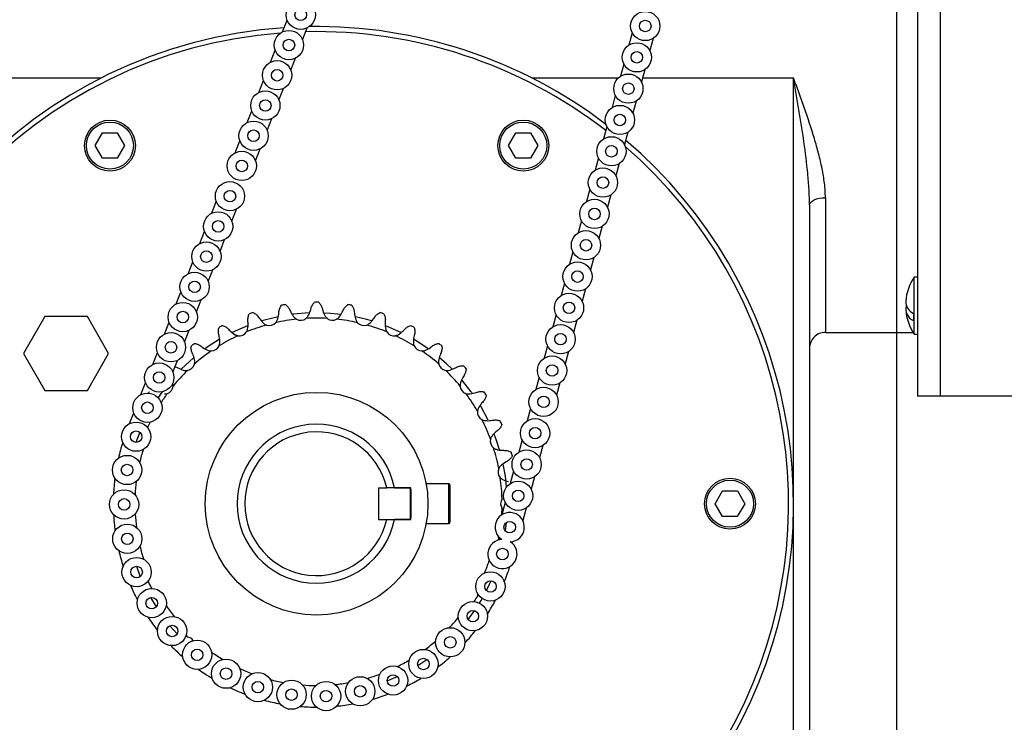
# Model space of a CAD drawing. Header units: inches. Extents: x 170 to 284, y 215 to 248.
# Tile 869 of 1056: x 235.956 to 236.219, y 225.433 to 225.62. Entities that reach past the tile are written whole.
import ezdxf

# ---------------------------------------------------------------- set-up
doc = ezdxf.new("R2010")
doc.units = ezdxf.units.IN
doc.header["$LTSCALE"] = 0.25
doc.header["$MEASUREMENT"] = 0
doc.layers.add('ANNOTATIONS', color=1, linetype='Continuous')
doc.layers.add('RH TOP OF HOOD', color=7, linetype='Continuous')
doc.styles.add('ARIAL', font='arial.ttf', dxfattribs={"height": 0.09375})
doc.dimstyles.new('STANDARD$0', dxfattribs={"dimtxt": 0.09375, "dimasz": 0.09375, "dimexe": 0.03125, "dimexo": 0.046875, "dimgap": 0.09, "dimtad": 0, "dimtih": 1, "dimtoh": 1, "dimdec": 4, "dimzin": 0, "dimdsep": 46, "dimtxsty": 'ARIAL', "dimcen": 0.09, "dimadec": 0, "dimazin": 0, "dimtfac": 1, "dimtdec": 4, "dimtofl": 0, "dimtmove": 0, "dimatfit": 1, "dimfxl": 1, "dimtolj": 1, "dimtzin": 0, "dimarcsym": 0})

# ---------------------------------------------------------------- blocks, each defined once
blk = doc.blocks.new('*D110')
at = {"layer": 'ANNOTATIONS', "color": 0, "lineweight": -2, "transparency": 16777216}
for p, q in [((235.2910738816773, 225.6576941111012), (235.2910738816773, 226.3915711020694)), ((236.4847417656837, 225.5817689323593), (236.4847417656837, 226.3915711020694)), ((235.3848238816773, 226.3603211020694), (235.577633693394, 226.3603211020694)), ((236.3909917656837, 226.3603211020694), (236.198181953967, 226.3603211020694))]:
    blk.add_line(p, q, dxfattribs=at)
at = {"layer": 'ANNOTATIONS', "color": 0, "transparency": 16777216}
for points in [[(235.3848238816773, 226.3759461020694), (235.3848238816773, 226.3446961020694), (235.2910738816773, 226.3603211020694)], [(236.3909917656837, 226.3759461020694), (236.3909917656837, 226.3446961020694), (236.4847417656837, 226.3603211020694)]]:
    blk.add_solid(points, dxfattribs=at)
at = {"layer": 'defpoints', "color": 0, "transparency": 16777216}
for p in [(236.4847417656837, 226.3603211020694), (235.2910738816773, 225.6108191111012), (236.4847417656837, 225.5348939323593)]:
    blk.add_point(p, dxfattribs=at)
at = {"layer": 'ANNOTATIONS', "color": 0, "transparency": 16777216, "insert": (235.8879078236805, 226.3603211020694), "char_height": 0.09375, "attachment_point": 5, "style": 'ARIAL'}
blk.add_mtext('\\A1;DIM "A"', dxfattribs=at)
blk = doc.blocks.new('*D111')
at = {"layer": 'ANNOTATIONS', "color": 0, "lineweight": -2, "transparency": 16777216}
for p, q in [((235.2910738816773, 225.6576941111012), (235.2910738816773, 226.0615542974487)), ((236.1899014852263, 225.2816237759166), (236.1899014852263, 226.0615542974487)), ((235.1973238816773, 226.0303042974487), (235.1035738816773, 226.0303042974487)), ((236.2836514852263, 226.0303042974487), (236.3774014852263, 226.0303042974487))]:
    blk.add_line(p, q, dxfattribs=at)
at = {"layer": 'ANNOTATIONS', "color": 0, "transparency": 16777216}
for points in [[(235.1973238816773, 226.0459292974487), (235.1973238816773, 226.0146792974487), (235.2910738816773, 226.0303042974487)], [(236.2836514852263, 226.0459292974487), (236.2836514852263, 226.0146792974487), (236.1899014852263, 226.0303042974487)]]:
    blk.add_solid(points, dxfattribs=at)
at = {"layer": 'defpoints', "color": 0, "transparency": 16777216}
for p in [(236.1899014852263, 226.0303042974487), (235.2910738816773, 225.6108191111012), (236.1899014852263, 225.2347487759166)]:
    blk.add_point(p, dxfattribs=at)
at = {"layer": 'ANNOTATIONS', "color": 0, "transparency": 16777216, "insert": (234.6019627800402, 226.0303042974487), "char_height": 0.09375, "attachment_point": 5, "style": 'ARIAL'}
blk.add_mtext('\\A1;PROJECTION', dxfattribs=at)

msp = doc.modelspace()

# ---------------------------------------------------------------- linework, layer by layer
at = {"layer": 'RH TOP OF HOOD'}
for p, q in [((236.1953305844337, 225.7796472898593), (236.1953305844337, 225.5199740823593)), ((236.2014341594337, 225.7796472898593), (236.2014341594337, 225.5199740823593)), ((236.0260669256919, 225.6170166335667), (236.0273007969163, 225.6201779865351)), ((236.0314368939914, 225.6149207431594), (236.0326707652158, 225.6180820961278)), ((236.1193334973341, 225.6168056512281), (236.1184468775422, 225.613529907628)), ((236.1248977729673, 225.6152996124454), (236.1240111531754, 225.6120238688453)), ((236.0229230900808, 225.6089616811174), (236.0241569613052, 225.6121230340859)), ((236.0282930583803, 225.6068657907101), (236.0295269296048, 225.6100271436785)), ((236.11707443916, 225.6084592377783), (236.1161878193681, 225.6051834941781)), ((235.9080217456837, 225.6047459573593), (235.977766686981, 225.6047459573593)), ((236.0925924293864, 225.6047459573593), (236.1156231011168, 225.6047459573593)), ((236.1226387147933, 225.6069531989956), (236.1217520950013, 225.6036774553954)), ((236.1220412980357, 225.6047459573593), (236.1623373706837, 225.6047459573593)), ((236.1623373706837, 225.4912872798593), (236.1623373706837, 225.6047459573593)), ((236.0197792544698, 225.6009067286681), (236.0210131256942, 225.6040680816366)), ((236.0251492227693, 225.5988108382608), (236.0263830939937, 225.6019721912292)), ((236.1148153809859, 225.6001128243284), (236.113928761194, 225.5968370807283)), ((236.1203796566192, 225.5986067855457), (236.1194930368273, 225.5953310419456)), ((236.0166354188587, 225.5928517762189), (236.0178692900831, 225.5960131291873)), ((236.0220053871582, 225.5907558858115), (236.0232392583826, 225.5939172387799)), ((236.1125563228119, 225.5917664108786), (236.1116697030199, 225.5884906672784)), ((235.976162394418, 225.5867274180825), (235.9781211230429, 225.5901177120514)), ((235.9781211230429, 225.5901177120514), (235.9820365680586, 225.5901165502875)), ((235.9820365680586, 225.5901165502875), (235.9839932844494, 225.5867250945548)), ((236.086365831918, 225.5867274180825), (236.0883245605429, 225.5901177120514)), ((236.0883245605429, 225.5901177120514), (236.0922400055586, 225.5901165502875)), ((236.0922400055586, 225.5901165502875), (236.0941967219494, 225.5867250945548)), ((236.1181205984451, 225.5902603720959), (236.1172339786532, 225.5869846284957)), ((235.9781191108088, 225.5833359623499), (235.976162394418, 225.5867274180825)), ((235.9839932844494, 225.5867250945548), (235.9820345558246, 225.583334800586)), ((236.0134915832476, 225.5847968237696), (236.0147254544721, 225.587958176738)), ((236.0883225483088, 225.5833359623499), (236.086365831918, 225.5867274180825)), ((236.0941967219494, 225.5867250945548), (236.0922379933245, 225.583334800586)), ((236.0188615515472, 225.5827009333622), (236.0200954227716, 225.5858622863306)), ((236.1102972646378, 225.5834199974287), (236.1094106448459, 225.5801442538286)), ((235.9820345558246, 225.583334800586), (235.9781191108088, 225.5833359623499)), ((236.0922379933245, 225.583334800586), (236.0883225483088, 225.5833359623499)), ((236.115861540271, 225.581913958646), (236.1149749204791, 225.5786382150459)), ((236.1080382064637, 225.5750735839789), (236.1071515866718, 225.5717978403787)), ((236.1136024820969, 225.5735675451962), (236.112715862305, 225.570291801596)), ((236.0072039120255, 225.568686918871), (236.0084377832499, 225.5718482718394)), ((236.1665759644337, 225.5708372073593), (236.1665759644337, 225.3887133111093)), ((236.1708145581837, 225.5728318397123), (236.1708145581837, 225.5369284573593)), ((236.012573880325, 225.5665910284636), (236.0138077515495, 225.569752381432)), ((236.1057791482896, 225.566727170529), (236.1048925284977, 225.5634514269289)), ((236.1113434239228, 225.5652211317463), (236.1104568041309, 225.5619453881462)), ((236.0040600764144, 225.5606319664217), (236.0052939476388, 225.5637933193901)), ((236.009430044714, 225.5585360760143), (236.0106639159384, 225.5616974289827)), ((236.1035200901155, 225.5583807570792), (236.1026334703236, 225.5551050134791)), ((236.0009162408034, 225.5525770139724), (236.0021501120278, 225.5557383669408)), ((236.1090843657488, 225.5568747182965), (236.1081977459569, 225.5535989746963)), ((236.0062862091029, 225.550481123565), (236.0075200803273, 225.5536424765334)), ((236.1012610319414, 225.5500343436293), (236.1003744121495, 225.5467586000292)), ((236.1953305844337, 225.5516794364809), (236.1944828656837, 225.5516794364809)), ((236.1944828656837, 225.5408712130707), (236.1944828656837, 225.5516794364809)), ((235.9977724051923, 225.5445220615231), (235.9990062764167, 225.5476834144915)), ((236.1068253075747, 225.5485283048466), (236.1059386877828, 225.5452525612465)), ((236.0031423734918, 225.5424261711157), (236.0043762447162, 225.5455875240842)), ((236.0990019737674, 225.5416879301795), (236.0981153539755, 225.5384121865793)), ((236.1942709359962, 225.5419943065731), (236.1942709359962, 225.5400892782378)), ((235.962701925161, 225.5411670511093), (235.9570245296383, 225.5313335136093)), ((235.9740567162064, 225.5411670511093), (235.962701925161, 225.5411670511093)), ((235.9797341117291, 225.5313335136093), (235.9740567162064, 225.5411670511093)), ((235.9946285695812, 225.5364671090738), (235.9958624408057, 225.5396284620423)), ((236.1045662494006, 225.5401818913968), (236.1036796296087, 225.5369061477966)), ((236.1944828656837, 225.5364883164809), (236.1944828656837, 225.5408712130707)), ((235.9999985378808, 225.5343712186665), (236.0012324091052, 225.5375325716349)), ((236.0576008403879, 225.5369418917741), (236.0536130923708, 225.538692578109)), ((236.1708145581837, 225.5369284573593), (236.1942005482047, 225.5369284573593)), ((236.1944828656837, 225.5364883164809), (236.1953305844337, 225.5364883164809)), ((235.9570245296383, 225.5313335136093), (235.962701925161, 225.5214999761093)), ((235.9740567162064, 225.5214999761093), (235.9797341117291, 225.5313335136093)), ((235.9914847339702, 225.5284121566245), (235.9927186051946, 225.531573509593)), ((236.0967429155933, 225.5333415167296), (236.0958562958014, 225.5300657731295)), ((236.1023071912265, 225.5318354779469), (236.1014205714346, 225.5285597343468)), ((235.9968547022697, 225.5263162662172), (235.9980885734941, 225.5294776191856)), ((236.002369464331, 225.5301531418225), (235.9991685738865, 225.527207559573)), ((235.9974289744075, 225.5277876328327), (235.9978613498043, 225.5276555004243)), ((235.9883408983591, 225.5203572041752), (235.9895747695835, 225.5235185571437)), ((236.0944838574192, 225.5249951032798), (236.0935972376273, 225.5217193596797)), ((236.1000481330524, 225.5234890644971), (236.0991615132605, 225.5202133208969)), ((235.962701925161, 225.5214999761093), (235.9740567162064, 225.5214999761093)), ((235.9939625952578, 225.5210902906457), (235.9928935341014, 225.5195529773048)), ((236.2014341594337, 225.5199740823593), (236.1953305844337, 225.5199740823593)), ((236.2297479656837, 225.5199740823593), (236.2014341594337, 225.5199740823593)), ((235.9853297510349, 225.5126422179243), (235.9864309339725, 225.5154636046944)), ((236.0922247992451, 225.5166486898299), (236.0913381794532, 225.5133729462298)), ((235.9880246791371, 225.5103522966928), (235.987009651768, 225.5076187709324)), ((236.089965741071, 225.5083022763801), (236.0890791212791, 225.5050265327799)), ((236.0955300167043, 225.5067962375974), (236.0946433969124, 225.5035204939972)), ((236.087706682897, 225.4999558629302), (236.0868200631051, 225.4966801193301)), ((236.0932709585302, 225.4984498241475), (236.0923843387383, 225.4951740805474)), ((236.0516592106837, 225.4955258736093), (236.0516592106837, 225.4870486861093)), ((236.0516592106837, 225.4955258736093), (236.0538632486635, 225.4955258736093)), ((236.0602554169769, 225.4955258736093), (236.0559479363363, 225.4955258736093)), ((236.0559479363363, 225.4955258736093), (236.0601363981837, 225.4955258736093)), ((236.0601363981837, 225.4955258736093), (236.0601363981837, 225.4870486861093)), ((236.0603568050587, 225.4876997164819), (236.0603568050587, 225.4948748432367)), ((236.0703937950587, 225.4965855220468), (236.0643728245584, 225.4965855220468)), ((236.0703937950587, 225.4871995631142), (236.0703937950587, 225.4965855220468)), ((236.0707328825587, 225.4962464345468), (236.0707328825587, 225.4874611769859)), ((236.141467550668, 225.4912884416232), (236.1434262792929, 225.494678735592)), ((236.1434262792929, 225.494678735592), (236.1473417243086, 225.4946775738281)), ((236.1473417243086, 225.4946775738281), (236.1492984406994, 225.4912861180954)), ((236.0854476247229, 225.4916094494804), (236.084561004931, 225.4883337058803)), ((236.0910119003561, 225.4901034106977), (236.0901252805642, 225.4868276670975)), ((236.1434242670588, 225.4878969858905), (236.141467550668, 225.4912884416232)), ((236.1492984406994, 225.4912861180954), (236.1473397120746, 225.4878958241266)), ((236.1623373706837, 225.3887133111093), (236.1623373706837, 225.4912872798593)), ((236.0516592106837, 225.4870486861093), (236.0538632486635, 225.4870486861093)), ((236.0559479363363, 225.4870486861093), (236.0602554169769, 225.4870486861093)), ((236.0601363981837, 225.4870486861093), (236.0559479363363, 225.4870486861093)), ((236.0703937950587, 225.4859890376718), (236.0703937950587, 225.4871995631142)), ((236.0707328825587, 225.4874611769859), (236.0707328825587, 225.4863281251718)), ((236.0855200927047, 225.4840148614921), (236.0857993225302, 225.4863176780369)), ((236.1473397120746, 225.4878958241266), (236.1434242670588, 225.4878969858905)), ((236.0643728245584, 225.4859890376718), (236.0703937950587, 225.4859890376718)), ((236.083683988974, 225.481628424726), (236.0837395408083, 225.4819117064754)), ((235.9913782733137, 225.4686854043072), (235.9911003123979, 225.4688597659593)), ((235.990884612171, 225.4662869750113), (235.9923865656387, 225.4637951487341)), ((235.9960626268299, 225.4587769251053), (235.9979849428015, 225.4565940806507)), ((236.0003659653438, 225.4561591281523), (236.0007708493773, 225.4557624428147)), ((236.0621632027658, 225.448171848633), (236.0645852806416, 225.4497859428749)), ((236.0540284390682, 225.4440455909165), (236.0566988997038, 225.4452006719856))]:
    msp.add_line(p, q, dxfattribs=at)
at = {"layer": 'RH TOP OF HOOD', "flags": 128}
for points in [[(236.1665759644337, 225.5708372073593), (236.1666574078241, 225.5712263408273), (236.1668986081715, 225.5716005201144), (236.1672902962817, 225.5719453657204), (236.1678174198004, 225.5722476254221), (236.1684597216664, 225.5724956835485), (236.1691925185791, 225.5726800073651), (236.1699876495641, 225.5727935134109), (236.1708145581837, 225.5728318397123)], [(236.0331735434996, 225.5421108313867), (236.0290486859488, 225.5417795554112), (236.0287953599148, 225.5417481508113)], [(236.0416059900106, 225.5417427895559), (236.0388638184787, 225.5420167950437), (236.0372148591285, 225.5421096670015)], [(236.0248083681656, 225.5410818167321), (236.0242040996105, 225.5409521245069), (236.0205391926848, 225.5399978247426)], [(236.0498305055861, 225.5399946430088), (236.0485416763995, 225.5403638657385), (236.0455640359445, 225.5410790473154)], [(236.0167415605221, 225.5386908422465), (236.0148666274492, 225.5379181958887), (236.0127072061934, 225.5369167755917)], [(236.0091939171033, 225.5350114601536), (236.0062860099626, 225.5331468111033), (236.0055471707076, 225.5326270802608)], [(236.0647859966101, 225.5326456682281), (236.0620169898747, 225.5344938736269), (236.0611428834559, 225.5350247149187)], [(236.0711834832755, 225.5272146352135), (236.0698181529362, 225.5285327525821), (236.0679513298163, 225.53018546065)], [(236.076611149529, 225.5207911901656), (236.0763286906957, 225.5211838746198), (236.073898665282, 225.524270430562)], [(236.0809128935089, 225.5135475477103), (236.0790220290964, 225.5170728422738), (236.0788211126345, 225.5174114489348)], [(236.0839635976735, 225.5056808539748), (236.0831593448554, 225.5081691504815), (236.0825368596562, 225.5098437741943)], [(236.0858427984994, 225.4957921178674), (236.0855089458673, 225.4986364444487), (236.0849486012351, 225.5017801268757)], [(235.9871312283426, 225.474601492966), (235.9880714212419, 225.4721070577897), (235.9881643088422, 225.4718804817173)], [(236.080462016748, 225.4681235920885), (236.0813060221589, 225.4698535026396), (236.081714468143, 225.4707553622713)], [(236.0785951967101, 225.4647893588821), (236.0790220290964, 225.4655017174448), (236.079319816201, 225.4660148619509)], [(236.0755960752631, 225.460407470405), (236.0763286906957, 225.4613906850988), (236.077297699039, 225.4627720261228)]]:
    msp.add_lwpolyline(points, dxfattribs=at)
at = {"layer": 'RH TOP OF HOOD'}
for centre, radius in [((236.0309407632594, 225.6215768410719), 0.003899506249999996), ((236.0309407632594, 225.6215768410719), 0.001534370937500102), ((236.1228018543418, 225.6185879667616), 0.003899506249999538), ((236.1228018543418, 225.6185879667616), 0.001534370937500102), ((236.0277969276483, 225.6135218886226), 0.003899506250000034), ((236.0277969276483, 225.6135218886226), 0.001534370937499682), ((236.1205427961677, 225.6102415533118), 0.003899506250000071), ((236.1205427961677, 225.6102415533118), 0.001534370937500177), ((236.0246530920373, 225.6054669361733), 0.003899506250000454), ((236.0246530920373, 225.6054669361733), 0.001534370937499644), ((236.1182837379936, 225.6018951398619), 0.003899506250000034), ((236.1182837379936, 225.6018951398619), 0.001534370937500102), ((236.0215092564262, 225.597411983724), 0.003899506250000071), ((236.0215092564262, 225.597411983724), 0.00153437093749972), ((236.1160246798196, 225.5935487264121), 0.003899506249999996), ((236.1160246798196, 225.5935487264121), 0.001534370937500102), ((235.9800778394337, 225.5867262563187), 0.006781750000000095), ((235.9800778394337, 225.5867262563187), 0.006273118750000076), ((236.0183654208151, 225.5893570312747), 0.003899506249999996), ((236.0902812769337, 225.5867262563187), 0.006781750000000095), ((236.0902812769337, 225.5867262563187), 0.006273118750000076), ((236.0183654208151, 225.5893570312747), 0.001534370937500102), ((236.1137656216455, 225.5852023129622), 0.003899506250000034), ((236.1137656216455, 225.5852023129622), 0.001534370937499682), ((236.0152215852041, 225.5813020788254), 0.003899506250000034), ((236.0152215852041, 225.5813020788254), 0.001534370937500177), ((236.1115065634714, 225.5768558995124), 0.003899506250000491), ((236.1115065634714, 225.5768558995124), 0.001534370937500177), ((236.012077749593, 225.5732471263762), 0.003899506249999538), ((236.012077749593, 225.5732471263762), 0.001534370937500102), ((236.1092475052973, 225.5685094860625), 0.003899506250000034), ((236.0089339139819, 225.5651921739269), 0.003899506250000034), ((236.1092475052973, 225.5685094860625), 0.00153437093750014), ((236.0089339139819, 225.5651921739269), 0.00153437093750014), ((236.1069884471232, 225.5601630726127), 0.003899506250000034), ((236.0057900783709, 225.5571372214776), 0.003899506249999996), ((236.1069884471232, 225.5601630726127), 0.001534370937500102), ((236.0057900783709, 225.5571372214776), 0.00153437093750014), ((236.1047293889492, 225.5518166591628), 0.003899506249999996), ((236.0026462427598, 225.5490822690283), 0.003899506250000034), ((236.1047293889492, 225.5518166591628), 0.001534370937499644), ((236.0026462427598, 225.5490822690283), 0.001534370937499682), ((236.1024703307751, 225.543470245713), 0.003899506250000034), ((235.9995024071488, 225.541027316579), 0.003899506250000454), ((236.1024703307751, 225.543470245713), 0.001534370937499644), ((235.9995024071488, 225.541027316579), 0.001534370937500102), ((236.100211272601, 225.5351238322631), 0.003899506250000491), ((235.9963585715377, 225.5329723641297), 0.003899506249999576), ((236.100211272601, 225.5351238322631), 0.00153437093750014), ((235.9963585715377, 225.5329723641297), 0.00153437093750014), ((235.9932147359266, 225.5249174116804), 0.003899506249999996), ((236.0979522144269, 225.5267774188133), 0.003899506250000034), ((236.0979522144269, 225.5267774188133), 0.00153437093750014), ((235.9932147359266, 225.5249174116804), 0.001534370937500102), ((235.9900709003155, 225.5168624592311), 0.003899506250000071), ((236.0351795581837, 225.4912872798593), 0.02967015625), ((236.0956931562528, 225.5184310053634), 0.003899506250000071), ((235.9900709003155, 225.5168624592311), 0.00153437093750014), ((236.0956931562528, 225.5184310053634), 0.00153437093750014), ((235.9870688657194, 225.5091519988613), 0.00389950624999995), ((236.0934340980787, 225.5100845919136), 0.003899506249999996), ((235.9870688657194, 225.5091519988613), 0.001534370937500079), ((236.0934340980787, 225.5100845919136), 0.001534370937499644), ((236.0911750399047, 225.5017381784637), 0.003899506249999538), ((235.9846491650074, 225.5002701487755), 0.003899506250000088), ((236.0911750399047, 225.5017381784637), 0.001534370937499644), ((235.9846491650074, 225.5002701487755), 0.001534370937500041), ((236.0889159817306, 225.4933917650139), 0.003899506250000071), ((236.1453829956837, 225.4912872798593), 0.006781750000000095), ((236.1453829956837, 225.4912872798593), 0.006273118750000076), ((235.9838551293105, 225.4910989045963), 0.003899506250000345), ((236.0889159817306, 225.4933917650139), 0.001534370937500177), ((235.9838551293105, 225.4910989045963), 0.001534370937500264), ((236.0866569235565, 225.485045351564), 0.001534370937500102), ((235.9847123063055, 225.4819333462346), 0.003899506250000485), ((235.9847123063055, 225.4819333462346), 0.001534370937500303), ((236.0847141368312, 225.4778674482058), 0.001534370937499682), ((235.9871931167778, 225.4730683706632), 0.003899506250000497), ((235.9871931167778, 225.4730683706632), 0.001534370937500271), ((236.0815218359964, 225.4692331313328), 0.003899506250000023), ((236.0815218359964, 225.4692331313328), 0.001534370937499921), ((235.9912177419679, 225.464789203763), 0.003899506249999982), ((235.9912177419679, 225.464789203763), 0.001534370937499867), ((236.0768383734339, 225.4613080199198), 0.003899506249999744), ((236.0768383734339, 225.4613080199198), 0.00153437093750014), ((235.9966566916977, 225.4573622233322), 0.003899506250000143), ((235.9966566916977, 225.4573622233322), 0.001534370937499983), ((236.0708144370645, 225.4543471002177), 0.003899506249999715), ((236.0033349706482, 225.4510263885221), 0.003899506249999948), ((236.0708144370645, 225.4543471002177), 0.001534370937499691), ((236.0033349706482, 225.4510263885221), 0.001534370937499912), ((236.0636438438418, 225.4485743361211), 0.003899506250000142), ((236.0110377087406, 225.4459855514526), 0.003899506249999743), ((236.0636438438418, 225.4485743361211), 0.001534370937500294), ((236.0110377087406, 225.4459855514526), 0.0015343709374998), ((236.0555573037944, 225.444175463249), 0.003899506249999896), ((236.0195170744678, 225.4424018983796), 0.003899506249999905), ((236.0285002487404, 225.4403907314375), 0.003899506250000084), ((236.046814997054, 225.441292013), 0.003899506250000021), ((236.0555573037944, 225.444175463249), 0.001534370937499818), ((236.0195170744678, 225.4424018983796), 0.00153437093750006), ((236.0285002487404, 225.4403907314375), 0.001534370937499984), ((236.0376982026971, 225.4400167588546), 0.003899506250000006), ((236.046814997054, 225.441292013), 0.001534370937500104), ((236.0376982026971, 225.4400167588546), 0.001534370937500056)]:
    msp.add_circle(centre, radius, dxfattribs=at)
for centre, radius, start, end in [((236.0351795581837, 225.4912872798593), 0.1271578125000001, 93.90991087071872, 180), ((236.0351795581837, 225.4912872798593), 0.1271578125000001, 52.66236272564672, 90.87208218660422), ((236.0351795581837, 225.4912872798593), 0.1258014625, 94.3822213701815, 180), ((236.0351795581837, 225.4912872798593), 0.1258014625, 52.20914633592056, 91.32529857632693), ((236.0351795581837, 225.4912872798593), 0.1271578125, 180, 49.62453404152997), ((236.0351795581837, 225.4912872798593), 0.1258014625, 180, 49.15222354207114), ((236.2058403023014, 225.5440838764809), 0.01366323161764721, 146.226417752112, 175.1295638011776), ((236.0351795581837, 225.4912872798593), 0.05369537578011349, 98.90464401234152, 100.0427244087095), ((236.0351795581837, 225.4912872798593), 0.05369537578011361, 89.43095980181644, 90.56904019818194), ((236.0351795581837, 225.4912872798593), 0.05369537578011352, 79.95727559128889, 81.09535598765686), ((236.195978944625, 225.5453368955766), 0.003753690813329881, 181.4192607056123, 242.9337063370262), ((236.1956568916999, 225.5431697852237), 0.003377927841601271, 164.2996039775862, 245.7764687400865), ((236.0351795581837, 225.4912872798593), 0.05369537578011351, 108.378328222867, 109.5164086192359), ((236.0351795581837, 225.4912872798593), 0.05369537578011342, 70.48359138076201, 71.62167177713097), ((236.2058403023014, 225.5440838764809), 0.01366323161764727, 184.8704361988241, 213.7735822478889), ((236.0351795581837, 225.4912872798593), 0.05369537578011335, 117.8520124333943, 118.9900928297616), ((236.0351795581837, 225.4912872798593), 0.04945678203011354, 105.6645934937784, 112.2301433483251), ((236.0225793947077, 225.5410442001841), 0.002265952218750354, 250.5791450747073, 317.8419075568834), ((236.0351795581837, 225.4912872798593), 0.04945678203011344, 96.19090928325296, 102.7564591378), ((236.0309409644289, 225.542439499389), 0.002265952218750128, 241.1054608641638, 308.3682233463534), ((236.0351795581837, 225.4912872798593), 0.04945678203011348, 86.71722507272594, 93.28277492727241), ((236.0394181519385, 225.542439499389), 0.002265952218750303, 231.6317766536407, 298.8945391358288), ((236.0351795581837, 225.4912872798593), 0.04945678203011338, 77.24354086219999, 83.80909071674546), ((236.0477797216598, 225.5410442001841), 0.002265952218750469, 222.1580924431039, 289.4208549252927), ((236.0351795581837, 225.4912872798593), 0.04945678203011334, 67.76985665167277, 74.33540650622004), ((236.0351795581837, 225.4912872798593), 0.05369537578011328, 61.00990717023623, 62.14798756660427), ((236.0145615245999, 225.5382916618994), 0.002265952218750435, 260.0528292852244, 327.3155917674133), ((236.0557975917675, 225.5382916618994), 0.002265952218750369, 212.6844082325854, 279.9471707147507), ((236.1708145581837, 225.5326898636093), 0.004238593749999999, 90, 180.0000000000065), ((236.0351795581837, 225.4912872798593), 0.05369537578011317, 127.3256966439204, 128.4637770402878), ((236.0351795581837, 225.4912872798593), 0.04945678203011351, 115.1382777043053, 121.7038275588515), ((236.0351795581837, 225.4912872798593), 0.04945678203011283, 58.29617244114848, 64.86172229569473), ((236.0351795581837, 225.4912872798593), 0.05369537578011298, 51.53622295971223, 52.67430335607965), ((236.0351795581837, 225.4912872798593), 0.04945678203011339, 124.6119619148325, 131.1775117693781), ((236.0071060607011, 225.5342569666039), 0.002265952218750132, 269.5265134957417, 336.789275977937), ((236.0632530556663, 225.5342569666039), 0.002265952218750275, 203.2107240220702, 270.4734865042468), ((236.0351795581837, 225.4912872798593), 0.04945678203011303, 48.82248823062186, 55.38803808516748), ((236.0004163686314, 225.5290501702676), 0.002265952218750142, 279.0001977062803, 346.2629601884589), ((236.069942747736, 225.5290501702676), 0.002265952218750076, 193.7370398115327, 260.9998022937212), ((236.0351795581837, 225.4912872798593), 0.0494567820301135, 134.0856461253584, 140.6511959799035), ((236.0351795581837, 225.4912872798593), 0.04945678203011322, 39.34880402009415, 45.91435387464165), ((236.0351795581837, 225.4912872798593), 0.05369537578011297, 42.06253874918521, 43.20061914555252), ((236.0351795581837, 225.4912872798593), 0.05369537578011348, 146.2730650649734, 146.7148427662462), ((236.0351795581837, 225.4912872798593), 0.04945678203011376, 143.5593303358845, 146.9682005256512), ((235.994674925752, 225.5228133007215), 0.002265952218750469, 288.4738819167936, 355.7366443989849), ((236.0756841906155, 225.5228133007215), 0.002265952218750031, 184.2633556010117, 251.5261180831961), ((236.0351795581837, 225.4912872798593), 0.04945678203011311, 29.87511980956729, 36.44066966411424), ((236.0351795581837, 225.4912872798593), 0.05369537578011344, 32.58885453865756, 33.72693493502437), ((236.0803207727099, 225.5157164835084), 0.002265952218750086, 174.7896713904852, 242.0524338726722), ((236.0351795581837, 225.4912872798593), 0.04945678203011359, 153.9280744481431, 155.7324675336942), ((236.0351795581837, 225.4912872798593), 0.04945678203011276, 20.40143559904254, 26.96698545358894), ((236.0351795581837, 225.4912872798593), 0.05369537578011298, 23.11517032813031, 24.25325072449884), ((236.0351795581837, 225.4912872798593), 0.02119296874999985, 11.53695903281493, 348.4630409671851), ((236.0351795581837, 225.4912872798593), 0.0191584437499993, 12.78181220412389, 347.2181877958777), ((236.0351757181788, 225.4912756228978), 0.05420313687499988, 162.4686869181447, 167.0525649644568), ((236.0837260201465, 225.507953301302), 0.002265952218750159, 165.3159871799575, 232.5787496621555), ((236.0351757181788, 225.4912756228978), 0.04843864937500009, 162.633750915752, 166.8875009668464), ((236.0351795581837, 225.4912872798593), 0.04945678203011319, 10.92775138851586, 17.49330124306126), ((236.0351795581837, 225.4912872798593), 0.0536953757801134, 13.64148611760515, 14.77956651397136), ((236.0858070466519, 225.4997355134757), 0.002265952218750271, 155.8423029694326, 223.1050654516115), ((236.0351757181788, 225.4912756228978), 0.0542031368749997, 172.7597980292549, 177.3436760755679), ((236.0351757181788, 225.4912756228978), 0.04843864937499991, 172.9248620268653, 177.1786120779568), ((236.0351795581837, 225.4912872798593), 0.04945678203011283, 1.45406717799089, 8.019617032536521), ((236.0351795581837, 225.4912872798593), 0.02543156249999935, 8.10961445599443, 9.594068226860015), ((236.0703937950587, 225.4962464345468), 0.0003390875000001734, 359.9999999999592, 90), ((236.0865070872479, 225.4912872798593), 0.002265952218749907, 146.3686187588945, 213.6313812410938), ((236.0866569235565, 225.485045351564), 0.003899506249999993, 272.4008009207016, 237.3093398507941), ((236.0351795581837, 225.4912872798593), 0.04945678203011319, 356.5662443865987, 358.5459328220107), ((236.0351757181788, 225.4912756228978), 0.05420313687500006, 183.0509091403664, 187.6347871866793), ((236.0351757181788, 225.4912756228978), 0.04843864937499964, 183.2159731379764, 187.4697231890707), ((236.0351795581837, 225.4912872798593), 0.02543156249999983, 350.4059317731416, 351.8903855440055), ((236.0703937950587, 225.4863281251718), 0.0003390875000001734, 270.0000000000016, 4.071109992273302e-11), ((236.0847141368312, 225.4778674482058), 0.003899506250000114, 92.40080092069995, 57.30933985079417), ((236.0858070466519, 225.4828390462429), 0.002265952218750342, 183.6573680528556, 204.1576970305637), ((236.0351757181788, 225.4912756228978), 0.05420313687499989, 193.3420202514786, 197.92589829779), ((236.0351757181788, 225.4912756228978), 0.04843864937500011, 193.5070842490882, 197.7608343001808), ((236.0351757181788, 225.4912756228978), 0.0484386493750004, 337.5826398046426, 341.8363898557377), ((236.0351757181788, 225.4912756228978), 0.05420313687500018, 337.4175758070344, 342.0014538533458), ((236.0351795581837, 225.4912872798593), 0.04945678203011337, 204.6810621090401, 206.9669854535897), ((236.0351757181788, 225.4912756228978), 0.05420313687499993, 203.6331313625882, 208.2170094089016), ((236.0351795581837, 225.4912872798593), 0.04945678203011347, 328.1533454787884, 330.1248801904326), ((236.0803207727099, 225.4668580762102), 0.00226595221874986, 167.5183451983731, 185.2103286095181), ((236.0351757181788, 225.4912756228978), 0.05420313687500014, 327.1264646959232, 331.7103427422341), ((236.0351757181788, 225.4912756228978), 0.04843864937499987, 214.0893064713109, 218.343056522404), ((236.0351757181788, 225.4912756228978), 0.054203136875, 213.9242424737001, 218.5081205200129), ((236.0351757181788, 225.4912756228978), 0.04843864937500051, 317.0004175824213, 321.2541676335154), ((236.0351757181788, 225.4912756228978), 0.05420313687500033, 316.8353535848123, 321.4192316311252), ((236.0004163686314, 225.453524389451), 0.002265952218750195, 33.82389749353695, 80.99980229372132), ((236.0351757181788, 225.4912756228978), 0.05420313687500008, 224.215353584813, 228.7992316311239), ((236.0351757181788, 225.4912756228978), 0.04843864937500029, 306.7093064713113, 310.9630565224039), ((236.0351757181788, 225.4912756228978), 0.04843864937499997, 234.6715286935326, 238.9252787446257), ((236.0351757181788, 225.4912756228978), 0.04843864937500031, 296.4181953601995, 300.6719454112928), ((236.0351757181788, 225.4912756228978), 0.05420313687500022, 306.5442424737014, 311.1281205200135), ((236.0351757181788, 225.4912756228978), 0.05420313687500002, 234.5064646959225, 239.0903427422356), ((236.0351757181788, 225.4912756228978), 0.04843864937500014, 244.9626398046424, 249.216389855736), ((236.0351757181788, 225.4912756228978), 0.04843864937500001, 255.2537509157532, 259.5075009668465), ((236.0351757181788, 225.4912756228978), 0.04843864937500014, 286.1270842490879, 290.3808343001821), ((236.0351757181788, 225.4912756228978), 0.0542031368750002, 296.2531313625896, 300.837009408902), ((236.0351757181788, 225.4912756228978), 0.05420313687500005, 244.797575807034, 249.381453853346), ((236.0351757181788, 225.4912756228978), 0.04843864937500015, 265.5448620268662, 269.7986120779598), ((236.0351757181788, 225.4912756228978), 0.04843864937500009, 275.8359731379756, 280.0897231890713), ((236.0351757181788, 225.4912756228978), 0.05420313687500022, 285.9620202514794, 290.5458982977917), ((236.0351757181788, 225.4912756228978), 0.05420313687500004, 255.0886869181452, 259.6725649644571), ((236.0351757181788, 225.4912756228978), 0.05420313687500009, 265.3797980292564, 269.963676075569), ((236.0351757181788, 225.4912756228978), 0.05420313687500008, 275.6709091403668, 280.2547871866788)]:
    msp.add_arc(centre, radius, start, end, dxfattribs=at)
for points, knots in [([(236.1708145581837, 225.5728318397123), (236.1708145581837, 225.5741113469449), (236.1707232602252, 225.5753970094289), (236.1704161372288, 225.5779861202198), (236.1701996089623, 225.5792894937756), (236.1696738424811, 225.5819171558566), (236.169364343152, 225.5832414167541), (236.1686739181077, 225.5859133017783), (236.1682950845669, 225.5872523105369), (236.1670900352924, 225.5912646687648), (236.1661940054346, 225.5939422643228), (236.1647821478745, 225.5979827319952), (236.1642991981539, 225.5993353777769), (236.1635673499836, 225.6013641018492), (236.163322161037, 225.6020403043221), (236.1629533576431, 225.6030548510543), (236.162830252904, 225.6033930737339), (236.1625838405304, 225.6040696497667), (236.1624596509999, 225.6044104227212), (236.1623373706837, 225.6047459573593)], [0, 0, 0, 0, 0.1249999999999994, 0.1249999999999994, 0.2499999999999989, 0.2499999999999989, 0.3749999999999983, 0.3749999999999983, 0.4999999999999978, 0.4999999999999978, 0.7499999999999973, 0.7499999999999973, 0.8749999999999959, 0.8749999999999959, 0.9374999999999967, 0.9374999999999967, 0.9687499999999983, 0.9687499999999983, 1, 1, 1, 1]), ([(236.1665759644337, 225.5708372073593), (236.1665759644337, 225.5722327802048), (236.1665279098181, 225.5736307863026), (236.1663685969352, 225.5764330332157), (236.1662569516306, 225.5778372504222), (236.1658544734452, 225.5820601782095), (236.1654966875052, 225.5848929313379), (236.1646933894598, 225.5905544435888), (236.1642464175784, 225.5933869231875), (236.163545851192, 225.5976431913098), (236.163307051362, 225.5990637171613), (236.1629452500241, 225.6011944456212), (236.1628240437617, 225.6019046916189), (236.1625810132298, 225.6033252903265), (236.1624589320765, 225.6040371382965), (236.1623373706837, 225.6047459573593)], [0, 0, 0, 0, 0.1250000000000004, 0.1250000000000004, 0.2500000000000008, 0.2500000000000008, 0.5000000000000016, 0.5000000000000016, 0.7500000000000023, 0.7500000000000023, 0.8750000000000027, 0.8750000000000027, 0.9375000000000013, 0.9375000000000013, 1, 1, 1, 1]), ([(236.0251444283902, 225.5424203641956), (236.0251772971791, 225.5427416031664), (236.0252520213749, 225.5430471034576), (236.0254784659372, 225.543631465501), (236.0256314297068, 225.5439093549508), (236.0258160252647, 225.5441599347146)], [0, 0, 0, 0, 0.5, 0.5, 1, 1, 1, 1]), ([(236.0268680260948, 225.5443354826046), (236.027124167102, 225.5441582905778), (236.0273592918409, 225.5439448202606), (236.0277628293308, 225.5434660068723), (236.0279326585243, 225.5432014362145), (236.0280680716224, 225.5429082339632)], [0, 0, 0, 0, 0.5, 0.5, 1, 1, 1, 1]), ([(236.0336975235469, 225.543374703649), (236.0337826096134, 225.5436853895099), (236.0339061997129, 225.543973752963), (236.0342245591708, 225.5445116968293), (236.0344202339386, 225.5447605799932), (236.0346462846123, 225.5449800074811)], [0, 0, 0, 0, 0.5, 0.5, 1, 1, 1, 1]), ([(236.0357128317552, 225.5449800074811), (236.0359388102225, 225.5447606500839), (236.036130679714, 225.5445170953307), (236.0364500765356, 225.5439796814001), (236.0365765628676, 225.5436851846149), (236.0366615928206, 225.543374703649)], [0, 0, 0, 0, 0.5, 0.5, 1, 1, 1, 1]), ([(236.0422910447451, 225.5429082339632), (236.0424264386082, 225.5432013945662), (236.0425963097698, 225.5434660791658), (236.0430002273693, 225.5439452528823), (236.0432351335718, 225.5441584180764), (236.0434910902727, 225.5443354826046)], [0, 0, 0, 0, 0.5, 0.5, 1, 1, 1, 1]), ([(236.0445430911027, 225.5441599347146), (236.0447278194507, 225.5439091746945), (236.0448808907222, 225.5436309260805), (236.0451070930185, 225.5430470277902), (236.0451818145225, 225.542741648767), (236.0452146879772, 225.5424203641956)], [0, 0, 0, 0, 0.5, 0.5, 1, 1, 1, 1]), ([(236.0168650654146, 225.5400712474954), (236.0168446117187, 225.5403935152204), (236.0168680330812, 225.5407071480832), (236.0169952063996, 225.5413208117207), (236.0171003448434, 225.5416200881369), (236.0172411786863, 225.5418976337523)], [0, 0, 0, 0, 0.5, 0.5, 1, 1, 1, 1]), ([(236.0182499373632, 225.5422439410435), (236.0185317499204, 225.5421113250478), (236.0187988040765, 225.5419394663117), (236.0192756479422, 225.5415336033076), (236.0194867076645, 225.5413005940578), (236.0196685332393, 225.5410336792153)], [0, 0, 0, 0, 0.5, 0.5, 1, 1, 1, 1]), ([(236.0506905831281, 225.5410336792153), (236.0508723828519, 225.5413005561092), (236.0510835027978, 225.5415336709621), (236.0515607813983, 225.5419398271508), (236.0518275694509, 225.5421114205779), (236.0521091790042, 225.5422439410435)], [0, 0, 0, 0, 0.5, 0.5, 1, 1, 1, 1]), ([(236.0531179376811, 225.5418976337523), (236.0532588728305, 225.5416198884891), (236.0533640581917, 225.5413202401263), (236.0534910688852, 225.5407070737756), (236.0535145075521, 225.5403935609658), (236.0534940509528, 225.5400712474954)], [0, 0, 0, 0, 0.5, 0.5, 1, 1, 1, 1]), ([(236.0100936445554, 225.5387624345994), (236.0103934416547, 225.5386780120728), (236.010685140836, 225.5385524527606), (236.0112222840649, 225.5382306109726), (236.0114688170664, 225.538035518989), (236.0116920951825, 225.5378021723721)], [0, 0, 0, 0, 0.5, 0.5, 1, 1, 1, 1]), ([(236.0586670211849, 225.5378021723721), (236.0588902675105, 225.5380354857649), (236.059136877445, 225.5382306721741), (236.0596744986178, 225.5385527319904), (236.0599658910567, 225.5386780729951), (236.060265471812, 225.5387624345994)], [0, 0, 0, 0, 0.5, 0.5, 1, 1, 1, 1]), ([(236.0090852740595, 225.5363914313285), (236.0090120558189, 225.5367059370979), (236.0089835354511, 225.5370191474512), (236.0090079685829, 225.5376453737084), (236.0090624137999, 225.5379578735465), (236.0091556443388, 225.5382548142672)], [0, 0, 0, 0, 0.5, 0.5, 1, 1, 1, 1]), ([(236.0612034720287, 225.5382548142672), (236.0612967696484, 225.5379576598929), (236.0613511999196, 225.5376447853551), (236.061375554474, 225.5370190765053), (236.0613470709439, 225.5367059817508), (236.0612738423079, 225.5363914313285)], [0, 0, 0, 0, 0.5, 0.5, 1, 1, 1, 1]), ([(236.0026216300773, 225.5339859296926), (236.0029312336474, 225.5339520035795), (236.0032396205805, 225.5338761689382), (236.0038224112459, 225.5336471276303), (236.004097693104, 225.5334952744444), (236.0043563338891, 225.5333018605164)], [0, 0, 0, 0, 0.5, 0.5, 1, 1, 1, 1]), ([(236.0660027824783, 225.5333018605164), (236.0662613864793, 225.533495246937), (236.0665367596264, 225.5336471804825), (236.0671200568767, 225.5338763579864), (236.0674281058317, 225.5339520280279), (236.0677374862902, 225.5339859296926)], [0, 0, 0, 0, 0.5, 0.5, 1, 1, 1, 1]), ([(236.0020172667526, 225.5314812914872), (236.0018932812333, 225.5317794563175), (236.0018135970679, 225.5320837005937), (236.0017346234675, 225.532705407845), (236.0017368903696, 225.5330226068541), (236.0017799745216, 225.5333308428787)], [0, 0, 0, 0, 0.5, 0.5, 1, 1, 1, 1]), ([(236.0685791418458, 225.5333308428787), (236.0686222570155, 225.5330223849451), (236.0686244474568, 225.5327048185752), (236.0685454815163, 225.5320836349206), (236.0684658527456, 225.5317794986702), (236.0683418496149, 225.5314812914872)], [0, 0, 0, 0, 0.5, 0.5, 1, 1, 1, 1]), ([(236.0724977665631, 225.5276555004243), (236.0727846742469, 225.5278036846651), (236.0730812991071, 225.5279082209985), (236.0736943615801, 225.5280382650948), (236.0740106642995, 225.5280621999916), (236.0743214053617, 225.5280447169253)], [0, 0, 0, 0, 0.5, 0.5, 1, 1, 1, 1]), ([(236.0750437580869, 225.5272600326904), (236.0750355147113, 225.5269486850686), (236.0749854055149, 225.5266350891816), (236.0748052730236, 225.526035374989), (236.0746766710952, 225.52574849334), (236.0745052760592, 225.5254747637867)], [0, 0, 0, 0, 0.5, 0.5, 1, 1, 1, 1]), ([(236.0779748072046, 225.52101711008), (236.0782821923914, 225.5211160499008), (236.0785919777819, 225.5211703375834), (236.0792180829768, 225.5211977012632), (236.0795340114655, 225.5211692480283), (236.0798376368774, 225.5211008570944)], [0, 0, 0, 0, 0.5, 0.5, 1, 1, 1, 1]), ([(236.0804209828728, 225.5202079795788), (236.0803616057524, 225.5199022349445), (236.0802605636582, 225.5196011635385), (236.079984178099, 225.5190392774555), (236.0798101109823, 225.518777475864), (236.0795959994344, 225.5185356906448)], [0, 0, 0, 0, 0.5, 0.5, 1, 1, 1, 1]), ([(236.0822845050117, 225.5135677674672), (236.0826039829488, 225.5136147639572), (236.0829184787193, 225.5136173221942), (236.083540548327, 225.5135412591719), (236.0838474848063, 225.5134611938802), (236.0841357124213, 225.5133437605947)], [0, 0, 0, 0, 0.5, 0.5, 1, 1, 1, 1]), ([(236.0845641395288, 225.5123670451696), (236.0844552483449, 225.5120752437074), (236.084306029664, 225.5117949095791), (236.0839409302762, 225.5112861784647), (236.0837261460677, 225.5110565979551), (236.0834751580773, 225.510853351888)], [0, 0, 0, 0, 0.5, 0.5, 1, 1, 1, 1]), ([(236.0853093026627, 225.5055106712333), (236.0856321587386, 225.5055044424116), (236.0859427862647, 225.505455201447), (236.0865438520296, 225.5052777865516), (236.0868334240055, 225.5051482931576), (236.0870983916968, 225.5049850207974)], [0, 0, 0, 0, 0.5, 0.5, 1, 1, 1, 1]), ([(236.0873602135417, 225.5039511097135), (236.0872047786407, 225.5036812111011), (236.0870114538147, 225.5034292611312), (236.086567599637, 225.5029875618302), (236.0863179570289, 225.5027964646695), (236.0860369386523, 225.5026373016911)], [0, 0, 0, 0, 0.5, 0.5, 1, 1, 1, 1])]:
    msp.add_open_spline(points, degree=3, knots=knots, dxfattribs=at)
for points in [[(236.0246748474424, 225.5401818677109), (236.0248905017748, 225.5407059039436), (236.0250242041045, 225.5412453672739), (236.0250806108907, 225.5417966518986)], [(236.0250806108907, 225.5417966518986), (236.0251020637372, 225.5420063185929), (236.0251233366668, 225.5422142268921), (236.0251444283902, 225.5424203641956)], [(236.0280680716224, 225.5429082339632), (236.028154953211, 225.542720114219), (236.0282425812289, 225.5425303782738), (236.0283309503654, 225.5423390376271)], [(236.0283309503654, 225.5423390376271), (236.028563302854, 225.5418359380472), (236.02886492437, 225.5413691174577), (236.0292390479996, 225.5409434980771)], [(236.0328659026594, 225.5412440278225), (236.0331648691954, 225.5417254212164), (236.0333855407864, 225.5422355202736), (236.033531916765, 225.54277000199)], [(236.033531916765, 225.54277000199), (236.0335875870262, 225.5429732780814), (236.0336427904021, 225.5431748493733), (236.0336975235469, 225.543374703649)], [(236.0366615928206, 225.543374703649), (236.0367163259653, 225.5431748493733), (236.0367715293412, 225.5429732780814), (236.0368271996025, 225.54277000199)], [(236.0368271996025, 225.54277000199), (236.036973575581, 225.5422355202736), (236.0371942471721, 225.5417254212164), (236.037493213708, 225.5412440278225)], [(236.0411200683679, 225.5409434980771), (236.0414941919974, 225.5413691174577), (236.0417958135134, 225.5418359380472), (236.042028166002, 225.5423390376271)], [(236.042028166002, 225.5423390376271), (236.0421165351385, 225.5425303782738), (236.0422041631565, 225.542720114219), (236.0422910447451, 225.5429082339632)], [(236.0452146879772, 225.5424203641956), (236.0452357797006, 225.5422142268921), (236.0452570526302, 225.5420063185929), (236.0452785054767, 225.5417966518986)], [(236.0452785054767, 225.5417966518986), (236.045334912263, 225.5412453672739), (236.0454686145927, 225.5407059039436), (236.0456842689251, 225.5401818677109)], [(236.0167703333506, 225.5377859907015), (236.0168967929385, 225.538338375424), (236.0169398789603, 225.5388924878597), (236.0169047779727, 225.5394455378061)], [(236.0169047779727, 225.5394455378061), (236.0168914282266, 225.5396558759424), (236.0168781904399, 225.5398644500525), (236.0168650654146, 225.5400712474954)], [(236.0196685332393, 225.5410336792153), (236.0197851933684, 225.5408624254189), (236.0199028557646, 225.5406897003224), (236.0200215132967, 225.5405155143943)], [(236.0200215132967, 225.5405155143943), (236.020333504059, 225.5400575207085), (236.0207078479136, 225.5396467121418), (236.0211469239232, 225.5392884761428)], [(236.0211469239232, 225.5392884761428), (236.0213507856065, 225.5391221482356), (236.0215779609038, 225.5389946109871), (236.021825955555, 225.5389071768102)], [(236.0242591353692, 225.5395233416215), (236.0244328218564, 225.5397151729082), (236.0245750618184, 225.5399393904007), (236.0246748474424, 225.5401818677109)], [(236.0292390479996, 225.5409434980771), (236.0294127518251, 225.5407458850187), (236.0296158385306, 225.5405826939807), (236.0298460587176, 225.5404556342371)], [(236.0323474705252, 225.5406629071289), (236.0325503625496, 225.5408235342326), (236.0327275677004, 225.5410212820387), (236.0328659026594, 225.5412440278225)], [(236.037493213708, 225.5412440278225), (236.0376320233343, 225.5410205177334), (236.0378054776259, 225.5408261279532), (236.0380116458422, 225.5406629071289)], [(236.0405130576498, 225.5404556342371), (236.0407396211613, 225.5405806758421), (236.0409469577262, 225.5407465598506), (236.0411200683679, 225.5409434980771)], [(236.0456842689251, 225.5401818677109), (236.0457843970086, 225.5399385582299), (236.0459234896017, 225.5397182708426), (236.0460999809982, 225.5395233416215)], [(236.0485331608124, 225.5389071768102), (236.0487772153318, 225.5389932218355), (236.0490090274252, 225.5391227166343), (236.0492121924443, 225.5392884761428)], [(236.0492121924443, 225.5392884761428), (236.0496512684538, 225.5396467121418), (236.0500256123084, 225.5400575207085), (236.0503376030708, 225.5405155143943)], [(236.0503376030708, 225.5405155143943), (236.0504562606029, 225.5406897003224), (236.0505739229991, 225.5408624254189), (236.0506905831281, 225.5410336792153)], [(236.0534543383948, 225.5394455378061), (236.0534192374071, 225.5388924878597), (236.0534623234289, 225.538338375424), (236.0535887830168, 225.5377859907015)], [(236.0534940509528, 225.5400712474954), (236.0534809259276, 225.5398644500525), (236.0534676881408, 225.5396558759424), (236.0534543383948, 225.5394455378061)], [(236.00922743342, 225.535780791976), (236.0091796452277, 225.5359860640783), (236.0091322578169, 225.5361896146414), (236.0090852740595, 225.5363914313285)], [(236.0116920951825, 225.5378021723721), (236.0118353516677, 225.5376524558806), (236.0119798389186, 225.5375014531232), (236.0121255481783, 225.5373491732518)], [(236.0121255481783, 225.5373491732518), (236.0125086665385, 225.5369487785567), (236.0129455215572, 225.5366051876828), (236.013437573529, 225.5363241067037)], [(236.013437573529, 225.5363241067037), (236.0136660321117, 225.5361936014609), (236.0139110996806, 225.5361051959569), (236.0141701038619, 225.5360597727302)], [(236.0164686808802, 225.5370680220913), (236.0166084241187, 225.5372858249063), (236.0167118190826, 225.537530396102), (236.0167703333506, 225.5377859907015)], [(236.0535887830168, 225.5377859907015), (236.0536474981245, 225.5375295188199), (236.0537484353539, 225.5372893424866), (236.0538904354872, 225.5370680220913)], [(236.0561890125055, 225.5360597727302), (236.0564439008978, 225.5361044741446), (236.056693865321, 225.5361940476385), (236.0569215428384, 225.5363241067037)], [(236.0569215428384, 225.5363241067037), (236.0574135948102, 225.5366051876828), (236.0578504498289, 225.5369487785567), (236.0582335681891, 225.5373491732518)], [(236.0582335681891, 225.5373491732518), (236.0583792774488, 225.5375014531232), (236.0585237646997, 225.5376524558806), (236.0586670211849, 225.5378021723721)], [(236.0612738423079, 225.5363914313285), (236.0612268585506, 225.5361896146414), (236.0611794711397, 225.5359860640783), (236.0611316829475, 225.535780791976)], [(236.0091886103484, 225.5333639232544), (236.0092905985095, 225.5336017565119), (236.0093523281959, 225.5338600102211), (236.009367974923, 225.5341217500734)], [(236.009367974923, 225.5341217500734), (236.0094017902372, 225.534687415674), (236.0093530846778, 225.5352410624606), (236.00922743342, 225.535780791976)], [(236.0611316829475, 225.535780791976), (236.0610060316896, 225.5352410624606), (236.0609573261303, 225.534687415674), (236.0609911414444, 225.5341217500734)], [(236.0609911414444, 225.5341217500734), (236.0610068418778, 225.5338591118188), (236.0610668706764, 225.5336055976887), (236.061170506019, 225.5333639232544)], [(236.0022579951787, 225.5309023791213), (236.0021770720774, 225.5310969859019), (236.0020968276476, 225.5312899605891), (236.0020172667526, 225.5314812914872)], [(236.0026696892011, 225.5292890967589), (236.0026099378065, 225.5298526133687), (236.0024707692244, 225.5303906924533), (236.0022579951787, 225.5309023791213)], [(236.0043563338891, 225.5333018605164), (236.0045222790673, 225.5331777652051), (236.0046896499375, 225.5330526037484), (236.0048584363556, 225.532926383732)], [(236.0048584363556, 225.532926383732), (236.0053022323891, 225.5325945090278), (236.0057896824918, 225.5323275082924), (236.0063212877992, 225.5321312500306)], [(236.0063212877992, 225.5321312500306), (236.0065681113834, 225.5320401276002), (236.0068243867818, 225.5319932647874), (236.0070873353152, 225.5319910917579)], [(236.0632717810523, 225.5319910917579), (236.0635305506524, 225.5319932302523), (236.0637918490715, 225.5320404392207), (236.0640378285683, 225.5321312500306)], [(236.0640378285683, 225.5321312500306), (236.0645694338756, 225.5323275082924), (236.0650568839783, 225.5325945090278), (236.0655006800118, 225.532926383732)], [(236.0655006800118, 225.532926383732), (236.0656694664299, 225.5330526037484), (236.0658368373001, 225.5331777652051), (236.0660027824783, 225.5333018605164)], [(236.0681011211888, 225.5309023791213), (236.067888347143, 225.5303906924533), (236.0677491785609, 225.5298526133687), (236.0676894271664, 225.5292890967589)], [(236.0683418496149, 225.5314812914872), (236.0682622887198, 225.5312899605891), (236.06818204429, 225.5310969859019), (236.0681011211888, 225.5309023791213)], [(236.0026175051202, 225.5285120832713), (236.0026789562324, 225.5287634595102), (236.0026973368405, 225.5290283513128), (236.0026696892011, 225.5292890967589)], [(236.0676894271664, 225.5292890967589), (236.0676616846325, 225.5290274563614), (236.0676791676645, 225.5287675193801), (236.0677416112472, 225.5285120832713)], [(235.9978613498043, 225.5276555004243), (235.9980454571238, 225.5275604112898), (235.9982311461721, 225.527464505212), (235.9984184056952, 225.5273677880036)], [(235.9984184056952, 225.5273677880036), (235.9989107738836, 225.5271134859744), (235.9994355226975, 225.526930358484), (235.9999921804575, 225.5268242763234)], [(235.9999921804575, 225.5268242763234), (236.0002506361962, 225.5267750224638), (236.0005111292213, 225.5267709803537), (236.0007708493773, 225.526812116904)], [(236.0695882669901, 225.526812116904), (236.0698438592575, 225.5267716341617), (236.0701093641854, 225.5267751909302), (236.07036693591, 225.5268242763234)], [(236.07036693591, 225.5268242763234), (236.07092359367, 225.526930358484), (236.0714483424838, 225.5271134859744), (236.0719407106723, 225.5273677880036)], [(236.0719407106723, 225.5273677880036), (236.0721279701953, 225.527464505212), (236.0723136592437, 225.5275604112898), (236.0724977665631, 225.5276555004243)], [(235.9969346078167, 225.522644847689), (235.996953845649, 225.5229029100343), (235.9969283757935, 225.5231672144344), (235.996858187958, 225.5234198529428)], [(236.0735009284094, 225.5234198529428), (236.0734304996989, 225.5231663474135), (236.0734049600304, 225.5229070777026), (236.0734245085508, 225.522644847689)], [(236.0741725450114, 225.5249433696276), (236.0738784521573, 225.524473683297), (236.073652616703, 225.5239658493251), (236.0735009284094, 225.5234198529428)], [(236.0745052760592, 225.5254747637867), (236.0743953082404, 225.5252991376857), (236.0742843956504, 225.5251220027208), (236.0741725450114, 225.5249433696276)], [(235.9946228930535, 225.5205479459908), (235.9948859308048, 225.5205419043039), (235.9951435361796, 225.5205807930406), (235.9953929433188, 225.5206641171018)], [(236.0749661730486, 225.5206641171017), (236.0752116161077, 225.5205821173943), (236.075474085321, 225.5205419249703), (236.0757362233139, 225.5205479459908)], [(236.0757362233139, 225.5205479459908), (236.0763027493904, 225.5205609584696), (236.076850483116, 225.5206552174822), (236.077377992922, 225.5208250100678)], [(236.077377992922, 225.5208250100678), (236.0775786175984, 225.520889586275), (236.0777775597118, 225.5209536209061), (236.0779748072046, 225.52101711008)], [(236.0791803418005, 225.5180663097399), (236.0788129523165, 225.5176514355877), (236.0785066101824, 225.5171876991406), (236.078267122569, 225.5166741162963)], [(236.0795959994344, 225.5185356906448), (236.0794586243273, 225.5183805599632), (236.0793200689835, 225.5182240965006), (236.0791803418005, 225.5180663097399)], [(236.078267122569, 225.5166741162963), (236.0781559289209, 225.5164356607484), (236.0780880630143, 225.5161841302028), (236.0780641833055, 225.5159222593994)], [(236.0792588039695, 225.5137147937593), (236.0794874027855, 225.5135935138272), (236.079739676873, 225.5135106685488), (236.0799992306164, 225.5134734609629)], [(236.0799992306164, 225.5134734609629), (236.0805601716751, 225.5133930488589), (236.0811159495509, 225.5133958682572), (236.0816642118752, 225.5134765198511)], [(236.0816642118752, 225.5134765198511), (236.0818727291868, 225.5135071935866), (236.0820794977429, 225.5135376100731), (236.0822845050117, 225.5135677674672)], [(236.082987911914, 225.5104587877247), (236.0825572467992, 225.5101100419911), (236.082178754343, 225.5097030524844), (236.0818580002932, 225.5092358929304)], [(236.0834751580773, 225.510853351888), (236.0833141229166, 225.5107229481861), (236.0831517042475, 225.5105914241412), (236.082987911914, 225.5104587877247)], [(236.0818580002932, 225.5092358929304), (236.081709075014, 225.5090189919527), (236.0816007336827, 225.50878206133), (236.0815340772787, 225.5085276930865)], [(236.0823490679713, 225.5061537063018), (236.0825545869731, 225.5059964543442), (236.0827897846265, 225.5058732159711), (236.0830396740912, 225.5057937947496)], [(236.0830396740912, 225.5057937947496), (236.0835797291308, 225.5056221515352), (236.0841283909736, 225.5055334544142), (236.0846824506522, 225.5055227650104)], [(236.0846824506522, 225.5055227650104), (236.0848931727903, 225.5055186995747), (236.085102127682, 225.5055146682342), (236.0853093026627, 225.5055106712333)], [(236.0854913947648, 225.5023283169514), (236.0850092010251, 225.5020552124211), (236.0845688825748, 225.5017160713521), (236.0841756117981, 225.5013080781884)], [(236.0860369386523, 225.5026373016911), (236.0858566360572, 225.5025351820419), (236.0856747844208, 225.5024321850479), (236.0854913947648, 225.5023283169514)], [(236.0841756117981, 225.5013080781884), (236.0839930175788, 225.5011186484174), (236.0838471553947, 225.5009027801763), (236.0837395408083, 225.5006628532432)], [(236.0841526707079, 225.4981871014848), (236.084329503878, 225.497998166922), (236.084541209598, 225.4978378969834), (236.084774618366, 225.4977184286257)], [(236.084774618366, 225.4977184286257), (236.0852790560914, 225.497460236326), (236.0858056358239, 225.4972824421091), (236.086350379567, 225.497180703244)], [(236.0559443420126, 225.4955258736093), (236.0552513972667, 225.4955258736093), (236.0545577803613, 225.4955258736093), (236.0538632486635, 225.4955258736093)], [(236.0538632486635, 225.4870486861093), (236.0545577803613, 225.4870486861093), (236.0552513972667, 225.4870486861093), (236.0559443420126, 225.4870486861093)]]:
    msp.add_open_spline(points, degree=3, dxfattribs=at)

# ---------------------------------------------------------------- dimensions: what is measured, and where the dimension line sits
at = {"layer": 'ANNOTATIONS'}
dim = msp.add_linear_dim(base=(236.4847417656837, 226.3603211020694), p1=(235.2910738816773, 225.6108191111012), p2=(236.4847417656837, 225.5348939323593), text='DIM "A"', dimstyle='STANDARD$0', dxfattribs=at)
dim.commit()
dim.dimension.update_dxf_attribs({"geometry": '*D110', "text_midpoint": (235.8879078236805, 226.3603211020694)})
dim = msp.add_linear_dim(base=(236.1899014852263, 226.0303042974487), p1=(235.2910738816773, 225.6108191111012), p2=(236.1899014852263, 225.2347487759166), text='PROJECTION', dimstyle='STANDARD$0', dxfattribs=at)
dim.commit()
dim.dimension.update_dxf_attribs({"geometry": '*D111', "text_midpoint": (234.6019627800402, 226.0303042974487), "dimtype": 160})

doc.saveas('drawing.dxf')
